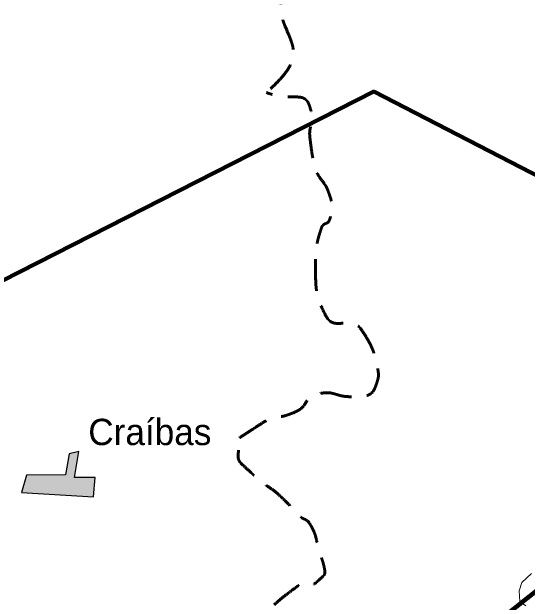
# Model space of a CAD drawing. Extents: x 553962 to 842807, y 8883888 to 9032388.
# Drawn here: x 744097 to 753897, y 8933933 to 8945147 of the extents above; entities that cross this region are included whole.
import ezdxf

# ---------------------------------------------------------------- set-up
doc = ezdxf.new("R2010")
doc.units = 0
doc.header["$LTSCALE"] = 200
doc.linetypes.add('MEDIUM_DASHED', pattern=[4.5, 3, -1.5])
for name, color, linetype, lineweight in [('10', 7, 'MEDIUM_DASHED', 60), ('14', 7, 'Continuous', 13), ('21', 7, 'Continuous', 25), ('51', 7, 'Continuous', 70), ('9', 7, 'Continuous', 90)]:
    doc.layers.add(name, color=color, linetype=linetype, lineweight=lineweight)
doc.layers.add('41', color=7, linetype='Continuous')

msp = doc.modelspace()

# ---------------------------------------------------------------- hatches: boundary and pattern name
at = {"layer": '21'}
msp.add_hatch(color=256, dxfattribs=at).paths.add_polyline_path([(745187, 8936748.8), (745117.1, 8936352.5), (744378.8, 8936344.3), (744279.6, 8936014.5), (745653.1, 8935932.8), (745681.3, 8936302.9), (745288.9, 8936302.6), (745373.5, 8936795.4)])

# ---------------------------------------------------------------- linework, layer by layer
at = {"layer": '10'}
msp.add_spline([(752064, 8949931.3), (749882.4, 8948312.2), (749452.3, 8947143.5), (749636.6, 8946159.4), (749206.6, 8945236.7), (749452.3, 8944375.6), (748941.6, 8943614.3)], degree=3, dxfattribs=at)
for points in [[(748428.7, 8937057.8), (748568.6, 8937148.3), (748708.4, 8937238.8), (748848.3, 8937329.4), (749030.7, 8937447.4), (749270.9, 8937454.9), (749465.4, 8937539.2), (749644.3, 8937616.8), (749748.6, 8937866), (749946.7, 8937897.2), (750151.5, 8937929.4), (750357.8, 8937840), (750563.7, 8937835.5), (750653.6, 8937833.5), (750744.1, 8937817.7), (750834, 8937851.6), (750948, 8937894.7), (751009.1, 8938011), (751043.8, 8938123.2), (751073.8, 8938220), (751064.4, 8938323), (751043.8, 8938419.4), (750996.5, 8938641.1), (750911.9, 8938852.4), (750784.7, 8939049), (750625.7, 8939294.4), (750166, 8939169.6), (750031.8, 8939444), (749904.6, 8939704.2), (749874.5, 8939968.8), (749871.4, 8940234), (749868.3, 8940500.5), (749897, 8940771.6), (749982.5, 8941036.4), (750007.4, 8941113.5), (750119.1, 8941136.5), (750142.9, 8941209.2), (750187.9, 8941346.2), (750189.4, 8941516.7), (750142.9, 8941653.6), (750072.1, 8941862), (749901.7, 8942042.3), (749846.7, 8942262.3), (749811.1, 8942404.7), (749791.8, 8942550), (749772.7, 8942694.3), (749745.7, 8942897.4), (749833.2, 8943109.7), (749772.7, 8943311.5), (749686.1, 8943600.2), (749223.6, 8943490.5), (748941.6, 8943614.3)], [(753774.9, 8926261.4), (753812.7, 8926399.9), (753812, 8926558.8), (753709.5, 8926687.3), (753566, 8926867.3), (753376.7, 8926916.9), (753227, 8927050.3), (753014.8, 8927239.4), (752804.9, 8927430.3), (752597.6, 8927630.5), (752376.7, 8927843.7), (752192.2, 8928091.3), (752017.6, 8928334.1), (751956, 8928419.6), (752103.6, 8928574.9), (752029.9, 8928655), (751955.6, 8928735.8), (751801.6, 8928688.1), (751721.4, 8928753.8), (751652.2, 8928810.4), (751601.3, 8928901.2), (751523.9, 8928951.3), (751367.8, 8929052.4), (751185.2, 8929119.1), (751030.2, 8929222.8), (750931.1, 8929289.2), (750854.8, 8929393), (750746.4, 8929445), (750665, 8929484.1), (750582.4, 8929520.3), (750499.6, 8929556.1), (750413.3, 8929593.4), (750326.8, 8929630.1), (750240.4, 8929667.2), (750059.5, 8929745.1), (749875.6, 8929807.6), (749709.7, 8929926.4), (749552.8, 8930038.9), (749714.4, 8930314.8), (749771.5, 8930481.9), (749848.6, 8930707.8), (750077.8, 8930926.7), (750119.5, 8931152.3), (750152, 8931328.4), (750058.1, 8931532.9), (749922, 8931707.8), (749753.2, 8931924.7), (749391.3, 8931773.6), (749243.2, 8931979.4), (749032.7, 8932271.9), (748906.3, 8932592.6), (748823.6, 8932929.9), (748786.3, 8933082.2), (748758.3, 8933247.9), (748811.3, 8933399), (748934, 8933748.4), (749210.7, 8934002.5), (749514.7, 8934226), (749629.1, 8934310.1), (749795.5, 8934228.1), (749909.7, 8934329.8), (749982.5, 8934394.6), (750061.5, 8934468.6), (750045.4, 8934552), (750025.6, 8934654.5), (749991.4, 8934758.2), (749959, 8934860.6), (749901, 8935043.9), (749870.4, 8935232.4), (749773.9, 8935403.7), (749725.3, 8935490), (749619.5, 8935521), (749551.8, 8935588.9), (749459.7, 8935681.1), (749373.5, 8935781.5), (749280.2, 8935872.8), (749090.8, 8936058.2), (748862, 8936191), (748663.2, 8936378.9), (748545.5, 8936490.1), (748390.4, 8936617), (748404, 8936773.9), (748412.2, 8936868.5), (748420.5, 8936963.2), (748428.7, 8937057.8)]]:
    msp.add_open_spline(points, degree=3, dxfattribs=at)
at = {"layer": '14'}
msp.add_lwpolyline([(753871.2, 8933866.5), (753759.4, 8933948.2), (753744.9, 8934152), (753796.4, 8934304.8), (753980.4, 8934477.6)], dxfattribs=at)
at = {"layer": '21'}
msp.add_lwpolyline([(745187, 8936748.8), (745117.1, 8936352.5), (744378.8, 8936344.3), (744279.6, 8936014.5), (745653.1, 8935932.8), (745681.3, 8936302.9), (745288.9, 8936302.6), (745373.5, 8936795.4)], close=True, dxfattribs=at)
at = {"layer": '51'}
msp.add_spline([(747342.4, 8958565.6), (749432.7, 8958205.4), (750937.2, 8957279.7), (752368, 8956337.6), (754172.2, 8956334.5), (755242.9, 8955543), (756250.5, 8953808.3), (758113.5, 8952410.8), (759652, 8951301.3), (760267.6, 8949535.6), (760986.9, 8948333.5), (760502.6, 8946232.5), (759668.6, 8944042.3), (759179.8, 8942565.2), (759706.9, 8940959.9), (759428.9, 8938978.1), (758835.7, 8936830.3), (758601.8, 8935111.7), (759228.8, 8933320.4), (760124.4, 8931690.3), (761320.6, 8930403.1), (761242, 8928736), (760637.9, 8926720.9), (759621.2, 8924467.4), (759154.4, 8923808)], degree=3, dxfattribs=at)
at = {"layer": '9'}
msp.add_line((742465.8, 8924928.2), (760739.9, 8939450.1), dxfattribs=at)
for points in [[(760739.9, 8939450.1), (758705.7, 8940260.8), (758249.4, 8940131.7), (757970.6, 8940028.8), (750978.7, 8943631.9), (743914.7, 8940037.6)], [(760739.9, 8939450.1), (758705.7, 8940260.8), (758249.4, 8940131.7), (757970.6, 8940028.8), (750978.7, 8943631.9), (743914.7, 8940037.6)], [(760739.9, 8939450.1), (742465.8, 8924928.2), (740378.1, 8923196.1), (741055, 8921600.7)]]:
    msp.add_lwpolyline(points, dxfattribs=at)

# ---------------------------------------------------------------- texts
at = {"layer": '41'}
msp.add_text('Craíbas', height=500, dxfattribs=at).set_placement((745551.3, 8936916.9))

doc.saveas('drawing.dxf')
